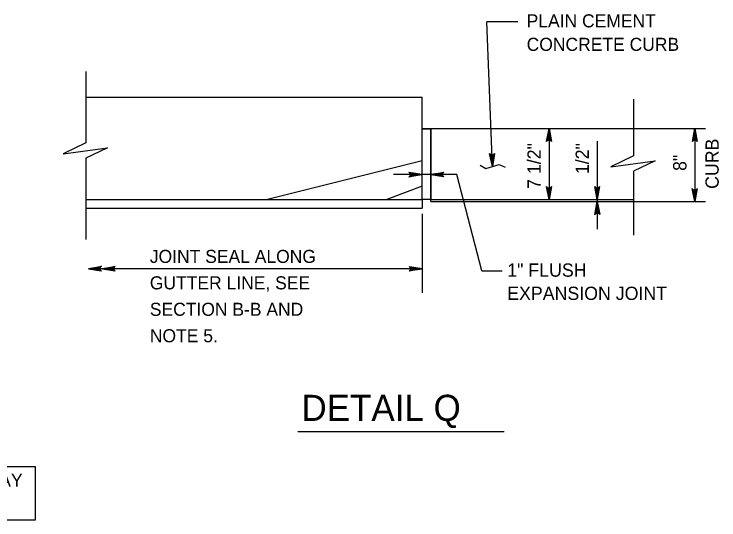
# Model space of a CAD drawing. Extents: x 636530 to 644067, y 294168 to 299122.
# Drawn here: x 640293.8 to 640455.6, y 294340.8 to 294456.9 of the extents above; entities that cross this region are included whole.
import ezdxf

# ---------------------------------------------------------------- set-up
doc = ezdxf.new("R2010")
doc.units = 0
doc.layers.add('1', color=7, linetype='Continuous')

msp = doc.modelspace()

# ---------------------------------------------------------------- linework, layer by layer
at = {"layer": '1'}
for p, q in [((640409.47, 294455.08), (640402.37, 294455.08)), ((640403.66, 294421.92), (640402.37, 294455.08)), ((640310.29, 294443.69), (640310.29, 294427.33)), ((640310.29, 294437.8), (640387.47, 294437.8)), ((640387.47, 294414.34), (640387.47, 294437.8)), ((640435.98, 294437.38), (640435.98, 294424.33)), ((640387.47, 294430.59), (640435.98, 294430.59)), ((640389.5, 294413.83), (640389.5, 294430.59)), ((640416.61, 294430.59), (640416.61, 294414.34)), ((640435.98, 294430.59), (640452.5, 294430.59)), ((640450.06, 294430.59), (640450.06, 294413.83)), ((640427.67, 294427.7), (640427.67, 294407.54)), ((640310.29, 294423.81), (640310.29, 294405.17)), ((640387.47, 294423.2), (640352.02, 294414.34)), ((640400.82, 294422.18), (640402.15, 294421.45)), ((640435.98, 294420.81), (640435.98, 294406.14)), ((640395.49, 294420.05), (640380.95, 294420.05)), ((640401.18, 294397.98), (640395.49, 294420.05)), ((640387.47, 294417.36), (640379.42, 294414.34)), ((640310.29, 294414.34), (640387.47, 294414.34)), ((640387.47, 294414.34), (640387.47, 294412.3)), ((640389.5, 294414.34), (640435.98, 294414.34)), ((640389.5, 294413.83), (640435.98, 294413.83)), ((640435.98, 294413.83), (640452.5, 294413.83)), ((640310.29, 294412.3), (640387.47, 294412.3)), ((640387.47, 294411.06), (640387.47, 294392.93)), ((640387.47, 294398.43), (640310.92, 294398.43)), ((640401.18, 294397.98), (640405.88, 294397.98)), ((640358.96, 294361.08), (640406.34, 294361.08))]:
    msp.add_line(p, q, dxfattribs=at)
for points in [[(640387.47, 294430.58), (640389.5, 294430.58), (640389.5, 294414.34), (640387.47, 294414.35), (640387.47, 294427.58)], [(640274.36, 294340.77), (640298.74, 294340.77), (640298.74, 294352.96), (640274.36, 294352.96)]]:
    msp.add_lwpolyline(points, close=True, dxfattribs=at)
for points in [[(640416.61, 294430.59), (640417.19, 294427.61), (640417.11, 294427.73), (640417.03, 294427.84), (640416.93, 294427.9), (640416.82, 294427.96), (640416.72, 294427.98), (640416.62, 294427.99), (640416.52, 294427.98), (640416.42, 294427.96), (640416.33, 294427.9), (640416.23, 294427.84), (640416.15, 294427.72), (640416.07, 294427.61), (640416.61, 294430.59), (640416.15, 294427.72), (640416.23, 294427.84), (640416.61, 294430.59), (640416.33, 294427.9), (640416.42, 294427.96), (640416.61, 294430.59), (640416.52, 294427.98), (640416.62, 294427.99), (640416.61, 294430.59), (640416.72, 294427.98), (640416.82, 294427.96), (640416.61, 294430.59), (640416.93, 294427.9), (640417.03, 294427.84), (640416.61, 294430.59), (640417.11, 294427.73)], [(640450.06, 294430.59), (640450.64, 294427.61), (640450.56, 294427.73), (640450.48, 294427.84), (640450.38, 294427.9), (640450.27, 294427.96), (640450.17, 294427.98), (640450.07, 294427.99), (640449.97, 294427.98), (640449.87, 294427.96), (640449.78, 294427.9), (640449.68, 294427.84), (640449.6, 294427.72), (640449.52, 294427.61), (640450.06, 294430.59), (640449.6, 294427.72), (640449.68, 294427.84), (640450.06, 294430.59), (640449.78, 294427.9), (640449.87, 294427.96), (640450.06, 294430.59), (640449.97, 294427.98), (640450.07, 294427.99), (640450.06, 294430.59), (640450.17, 294427.98), (640450.27, 294427.96), (640450.06, 294430.59), (640450.38, 294427.9), (640450.48, 294427.84), (640450.06, 294430.59), (640450.56, 294427.73)], [(640310.29, 294427.33), (640305.11, 294424.79), (640315.26, 294426.17), (640310.29, 294423.81)], [(640403.66, 294421.92), (640402.99, 294424.88), (640403.08, 294424.77), (640403.16, 294424.66), (640403.26, 294424.6), (640403.37, 294424.54), (640403.47, 294424.53), (640403.57, 294424.52), (640403.67, 294424.54), (640403.77, 294424.56), (640403.86, 294424.62), (640403.96, 294424.69), (640404.04, 294424.8), (640404.11, 294424.92), (640403.66, 294421.92), (640404.04, 294424.8), (640403.96, 294424.69), (640403.66, 294421.92), (640403.86, 294424.62), (640403.77, 294424.56), (640403.66, 294421.92), (640403.67, 294424.54), (640403.57, 294424.52), (640403.66, 294421.92), (640403.47, 294424.53), (640403.37, 294424.54), (640403.66, 294421.92), (640403.26, 294424.6), (640403.16, 294424.66), (640403.66, 294421.92), (640403.08, 294424.77)], [(640435.98, 294424.33), (640430.79, 294421.79), (640440.94, 294423.17), (640435.98, 294420.81)], [(640402.15, 294421.45), (640405.18, 294422.39), (640406.56, 294421.75)], [(640387.41, 294420.05), (640384.43, 294419.47), (640384.55, 294419.55), (640384.66, 294419.63), (640384.72, 294419.73), (640384.78, 294419.83), (640384.8, 294419.93), (640384.81, 294420.03), (640384.8, 294420.13), (640384.78, 294420.23), (640384.72, 294420.33), (640384.66, 294420.43), (640384.54, 294420.51), (640384.43, 294420.59), (640387.41, 294420.05), (640384.54, 294420.51), (640384.66, 294420.43), (640387.41, 294420.05), (640384.72, 294420.33), (640384.78, 294420.23), (640387.41, 294420.05), (640384.8, 294420.13), (640384.81, 294420.03), (640387.41, 294420.05), (640384.8, 294419.93), (640384.78, 294419.83), (640387.41, 294420.05), (640384.72, 294419.73), (640384.66, 294419.63), (640387.41, 294420.05), (640384.55, 294419.55)], [(640389.5, 294420.05), (640392.48, 294420.62), (640392.36, 294420.54), (640392.25, 294420.46), (640392.19, 294420.36), (640392.13, 294420.26), (640392.11, 294420.16), (640392.1, 294420.06), (640392.12, 294419.96), (640392.13, 294419.86), (640392.19, 294419.76), (640392.25, 294419.66), (640392.37, 294419.58), (640392.48, 294419.5), (640389.5, 294420.05), (640392.37, 294419.58), (640392.25, 294419.66), (640389.5, 294420.05), (640392.19, 294419.76), (640392.13, 294419.86), (640389.5, 294420.05), (640392.12, 294419.96), (640392.1, 294420.06), (640389.5, 294420.05), (640392.11, 294420.16), (640392.13, 294420.26), (640389.5, 294420.05), (640392.19, 294420.36), (640392.25, 294420.46), (640389.5, 294420.05), (640392.36, 294420.54)], [(640416.61, 294414.34), (640416.03, 294417.32), (640416.11, 294417.2), (640416.19, 294417.09), (640416.3, 294417.03), (640416.4, 294416.97), (640416.5, 294416.95), (640416.6, 294416.94), (640416.7, 294416.95), (640416.8, 294416.97), (640416.9, 294417.03), (640416.99, 294417.09), (640417.07, 294417.21), (640417.15, 294417.32), (640416.61, 294414.34), (640417.07, 294417.21), (640416.99, 294417.09), (640416.61, 294414.34), (640416.9, 294417.03), (640416.8, 294416.97), (640416.61, 294414.34), (640416.7, 294416.95), (640416.6, 294416.94), (640416.61, 294414.34), (640416.5, 294416.95), (640416.4, 294416.97), (640416.61, 294414.34), (640416.3, 294417.03), (640416.19, 294417.09), (640416.61, 294414.34), (640416.11, 294417.2)], [(640427.67, 294414.34), (640427.1, 294417.32), (640427.18, 294417.2), (640427.26, 294417.09), (640427.36, 294417.03), (640427.46, 294416.97), (640427.56, 294416.95), (640427.66, 294416.94), (640427.76, 294416.95), (640427.86, 294416.97), (640427.96, 294417.03), (640428.06, 294417.09), (640428.14, 294417.21), (640428.22, 294417.32), (640427.67, 294414.34), (640428.14, 294417.21), (640428.06, 294417.09), (640427.67, 294414.34), (640427.96, 294417.03), (640427.86, 294416.97), (640427.67, 294414.34), (640427.76, 294416.95), (640427.66, 294416.94), (640427.67, 294414.34), (640427.56, 294416.95), (640427.46, 294416.97), (640427.67, 294414.34), (640427.36, 294417.03), (640427.26, 294417.09), (640427.67, 294414.34), (640427.18, 294417.2)], [(640450.06, 294413.83), (640449.48, 294416.81), (640449.56, 294416.69), (640449.64, 294416.58), (640449.74, 294416.52), (640449.85, 294416.46), (640449.95, 294416.44), (640450.05, 294416.43), (640450.15, 294416.45), (640450.25, 294416.46), (640450.34, 294416.52), (640450.44, 294416.58), (640450.52, 294416.7), (640450.6, 294416.81), (640450.06, 294413.83), (640450.52, 294416.7), (640450.44, 294416.58), (640450.06, 294413.83), (640450.34, 294416.52), (640450.25, 294416.46), (640450.06, 294413.83), (640450.15, 294416.45), (640450.05, 294416.43), (640450.06, 294413.83), (640449.95, 294416.44), (640449.85, 294416.46), (640450.06, 294413.83), (640449.74, 294416.52), (640449.64, 294416.58), (640450.06, 294413.83), (640449.56, 294416.69)], [(640427.67, 294413.83), (640428.25, 294410.85), (640428.17, 294410.96), (640428.09, 294411.08), (640427.99, 294411.14), (640427.89, 294411.19), (640427.79, 294411.21), (640427.69, 294411.23), (640427.59, 294411.21), (640427.49, 294411.19), (640427.39, 294411.13), (640427.29, 294411.07), (640427.21, 294410.96), (640427.13, 294410.84), (640427.67, 294413.83), (640427.21, 294410.96), (640427.29, 294411.07), (640427.67, 294413.83), (640427.39, 294411.13), (640427.49, 294411.19), (640427.67, 294413.83), (640427.59, 294411.21), (640427.69, 294411.23), (640427.67, 294413.83), (640427.79, 294411.21), (640427.89, 294411.19), (640427.67, 294413.83), (640427.99, 294411.14), (640428.09, 294411.08), (640427.67, 294413.83), (640428.17, 294410.96)], [(640310.92, 294398.43), (640313.9, 294399), (640313.79, 294398.92), (640313.68, 294398.84), (640313.62, 294398.74), (640313.56, 294398.64), (640313.54, 294398.54), (640313.52, 294398.44), (640313.54, 294398.34), (640313.56, 294398.24), (640313.62, 294398.14), (640313.68, 294398.04), (640313.8, 294397.96), (640313.91, 294397.89), (640310.92, 294398.43), (640313.8, 294397.96), (640313.68, 294398.04), (640310.92, 294398.43), (640313.62, 294398.14), (640313.56, 294398.24), (640310.92, 294398.43), (640313.54, 294398.34), (640313.52, 294398.44), (640310.92, 294398.43), (640313.54, 294398.54), (640313.56, 294398.64), (640310.92, 294398.43), (640313.62, 294398.74), (640313.68, 294398.84), (640310.92, 294398.43), (640313.79, 294398.92)], [(640314.1, 294398.43), (640317.08, 294399), (640316.96, 294398.92), (640316.85, 294398.84), (640316.79, 294398.74), (640316.73, 294398.64), (640316.71, 294398.54), (640316.7, 294398.44), (640316.72, 294398.34), (640316.73, 294398.24), (640316.79, 294398.14), (640316.85, 294398.04), (640316.97, 294397.96), (640317.08, 294397.89), (640314.1, 294398.43), (640316.97, 294397.96), (640316.85, 294398.04), (640314.1, 294398.43), (640316.79, 294398.14), (640316.73, 294398.24), (640314.1, 294398.43), (640316.72, 294398.34), (640316.7, 294398.44), (640314.1, 294398.43), (640316.71, 294398.54), (640316.73, 294398.64), (640314.1, 294398.43), (640316.79, 294398.74), (640316.85, 294398.84), (640314.1, 294398.43), (640316.96, 294398.92)], [(640387.47, 294398.43), (640384.49, 294397.85), (640384.6, 294397.93), (640384.72, 294398.01), (640384.77, 294398.11), (640384.83, 294398.21), (640384.85, 294398.31), (640384.87, 294398.41), (640384.85, 294398.51), (640384.83, 294398.61), (640384.77, 294398.71), (640384.71, 294398.81), (640384.6, 294398.89), (640384.48, 294398.97), (640387.47, 294398.43), (640384.6, 294398.89), (640384.71, 294398.81), (640387.47, 294398.43), (640384.77, 294398.71), (640384.83, 294398.61), (640387.47, 294398.43), (640384.85, 294398.51), (640384.87, 294398.41), (640387.47, 294398.43), (640384.85, 294398.31), (640384.83, 294398.21), (640387.47, 294398.43), (640384.77, 294398.11), (640384.72, 294398.01), (640387.47, 294398.43), (640384.6, 294397.93)]]:
    msp.add_lwpolyline(points, dxfattribs=at)

# ---------------------------------------------------------------- texts
for s, height, p in [('PLAIN CEMENT ', 3, (640411.48, 294453.84)), ('CONCRETE CURB', 3, (640411.48, 294448.44)), ('JOINT SEAL ALONG', 3, (640325, 294399.76)), ('1" FLUSH', 3.048, (640407.02, 294396.59)), ('GUTTER LINE, SEE', 3, (640325, 294393.69)), ('EXPANSION JOINT', 3.048, (640407.02, 294391.26)), ('SECTION B-B AND ', 3, (640325, 294387.62)), ('NOTE 5.', 3, (640325, 294381.55)), ('DETAIL Q', 6, (640359.8, 294363.49)), ('HIGHWAY', 3, (640276.63, 294348.38))]:
    msp.add_text(s, height=height, dxfattribs=at).set_placement(p)
for s, p in [('7 1/2"', (640414.7, 294416.76)), ('1/2"', (640425.77, 294420.15)), ('CURB', (640455.56, 294416.76)), ('8"', (640448.15, 294420.88))]:
    msp.add_text(s, height=3.048, rotation=90, dxfattribs=at).set_placement(p)

doc.saveas('drawing.dxf')
